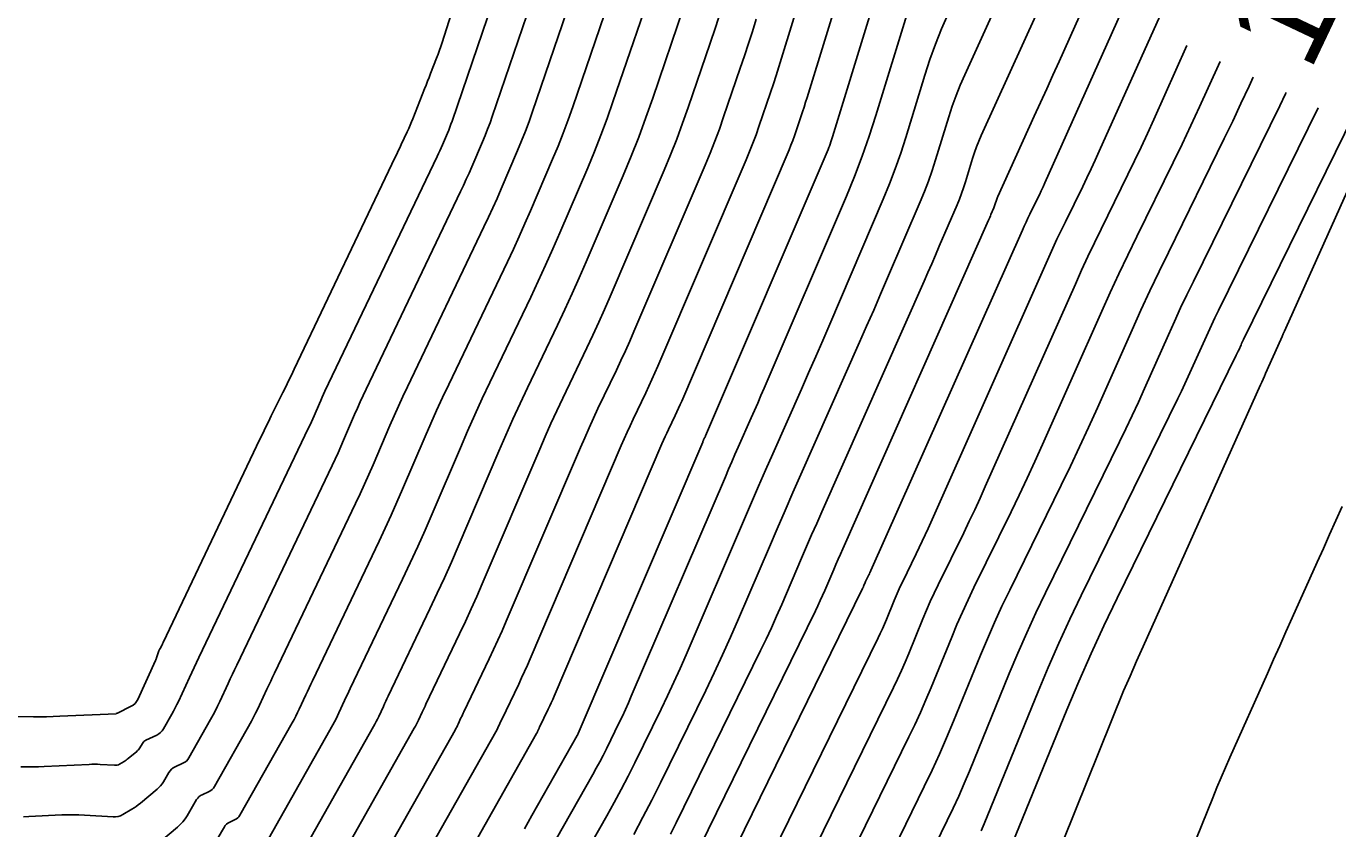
# Model space of a CAD drawing. Extents: x 658976 to 668721, y 639543 to 647196.
# Drawn here: x 661975.7 to 662055.6, y 642422.9 to 642471.8 of the extents above; entities that cross this region are included whole.
import ezdxf

# ---------------------------------------------------------------- set-up
doc = ezdxf.new("R2010")
doc.units = 0
for name, color, linetype in [('Ex_Contour Labels', 7, 'Continuous'), ('Ex_Major Contours', 7, 'Continuous'), ('Ex_Minor Contours', 7, 'Continuous')]:
    doc.layers.add(name, color=color, linetype=linetype)

msp = doc.modelspace()

# ---------------------------------------------------------------- linework, layer by layer
at = {"layer": 'Ex_Major Contours'}
for points in [[(662007.784, 642483.942), (662001.664, 642465.997), (662001.599, 642465.814), (662001.531, 642465.631), (662001.46, 642465.45), (662001.385, 642465.271), (662001.079, 642464.555), (662001.002, 642464.377), (662000.923, 642464.199), (662000.842, 642464.022), (662000.759, 642463.846), (661993.923, 642449.542), (661993.836, 642449.359), (661993.751, 642449.174), (661993.669, 642448.988), (661993.588, 642448.802), (661993.269, 642448.054), (661993.188, 642447.868), (661993.105, 642447.682), (661993.02, 642447.497), (661992.934, 642447.313), (661986.25, 642433.323), (661986.104, 642433.017), (661985.96, 642432.71), (661985.816, 642432.403), (661985.674, 642432.096), (661985.008, 642430.65), (661984.913, 642430.451), (661984.815, 642430.254), (661984.713, 642430.059), (661984.606, 642429.866), (661984.1, 642428.97), (661984.02, 642428.851), (661983.926, 642428.748), (661983.816, 642428.662), (661983.69, 642428.592), (661983.031, 642428.287), (661982.966, 642428.25), (661982.908, 642428.206), (661982.858, 642428.153), (661982.815, 642428.091), (661982.66, 642427.828), (661982.619, 642427.764), (661982.573, 642427.705), (661982.522, 642427.649), (661982.466, 642427.598), (661981.955, 642427.172), (661981.893, 642427.122), (661981.829, 642427.075), (661981.763, 642427.031), (661981.696, 642426.989), (661981.421, 642426.827), (661981.351, 642426.792), (661981.278, 642426.769), (661981.203, 642426.757), (661981.125, 642426.756), (661980.254, 642426.809), (661980.083, 642426.817), (661979.911, 642426.82), (661979.74, 642426.819), (661979.568, 642426.813), (661976.84, 642426.685), (661976.484, 642426.671), (661976.128, 642426.663), (661975.771, 642426.66), (661975.415, 642426.664)], [(662044.347, 642482.454), (662038.612, 642469.639), (662038.237, 642468.804), (662037.862, 642467.97), (662037.486, 642467.137), (662037.108, 642466.303), (662034.89, 642461.418), (662034.865, 642461.362), (662034.843, 642461.305), (662034.822, 642461.248), (662034.803, 642461.189), (662034.732, 642460.955), (662034.713, 642460.897), (662034.693, 642460.839), (662034.671, 642460.782), (662034.647, 642460.726), (662034.471, 642460.312), (662034.433, 642460.225), (662034.395, 642460.137), (662034.357, 642460.05), (662034.319, 642459.963), (662025.449, 642439.936), (662025.311, 642439.621), (662025.173, 642439.307), (662025.036, 642438.992), (662024.901, 642438.677), (662024.36, 642437.414), (662024.223, 642437.099), (662024.082, 642436.786), (662023.937, 642436.475), (662023.788, 642436.166), (662016.263, 642420.795)], [(662029.256, 642479.454), (662024.828, 642465.053), (662024.808, 642464.987), (662024.787, 642464.922), (662024.766, 642464.857), (662024.744, 642464.792), (662024.655, 642464.532), (662024.632, 642464.467), (662024.608, 642464.403), (662024.583, 642464.339), (662024.557, 642464.276), (662017.097, 642446.826), (662017.083, 642446.795), (662017.069, 642446.763), (662017.055, 642446.732), (662017.04, 642446.701), (662016.981, 642446.577), (662016.966, 642446.546), (662016.952, 642446.514), (662016.938, 642446.483), (662016.924, 642446.451), (662009.337, 642428.685), (662009.333, 642428.675), (662009.329, 642428.666), (662009.325, 642428.657), (662009.321, 642428.648), (662009.294, 642428.592), (662009.288, 642428.58), (662009.287, 642428.578), (662006.528, 642423.692), (662006.068, 642422.878)], [(662015.783, 642472.956), (662013.89, 642467.407), (662013.471, 642466.215), (662013.03, 642465.032), (662012.567, 642463.858), (662012.081, 642462.692), (662009.83, 642457.425), (662009.409, 642456.455), (662008.978, 642455.489), (662008.537, 642454.528), (662008.086, 642453.571), (662006.262, 642449.754), (662005.811, 642448.797), (662005.37, 642447.836), (662004.939, 642446.87), (662004.519, 642445.9), (662002.038, 642440.09), (662001.623, 642439.134), (662001.199, 642438.182), (662000.765, 642437.235), (662000.321, 642436.293), (661997.773, 642430.959), (661997.7, 642430.806), (661997.627, 642430.652), (661997.555, 642430.498), (661997.484, 642430.343), (661997.199, 642429.725), (661997.126, 642429.571), (661997.05, 642429.419), (661996.971, 642429.268), (661996.889, 642429.119), (661991.851, 642420.199)], [(662028.164, 642420.874), (662030.413, 642425.468), (662030.883, 642426.448), (662031.336, 642427.436), (662031.772, 642428.431), (662032.191, 642429.434), (662033.833, 642433.46), (662034.253, 642434.463), (662034.689, 642435.458), (662035.142, 642436.446), (662035.612, 642437.426), (662038.743, 642443.814), (662039.311, 642444.985), (662039.867, 642446.162), (662040.413, 642447.344), (662040.947, 642448.531), (662043.063, 642453.289), (662043.598, 642454.476), (662044.144, 642455.658), (662044.7, 642456.835), (662045.268, 642458.006), (662048.674, 642464.945), (662049.187, 642466.002), (662049.69, 642467.064), (662050.185, 642468.131), (662050.436, 642468.686)]]:
    msp.add_lwpolyline(points, dxfattribs=at)
at = {"layer": 'Ex_Minor Contours'}
for points in [[(661998.051, 642413.183), (662006.808, 642428.686), (662006.825, 642428.717), (662006.841, 642428.749), (662006.857, 642428.78), (662006.872, 642428.812), (662006.931, 642428.941), (662006.946, 642428.973), (662006.961, 642429.005), (662006.976, 642429.037), (662006.991, 642429.069), (662007.521, 642430.177), (662007.613, 642430.373), (662007.703, 642430.569), (662007.791, 642430.767), (662007.877, 642430.966), (662014.443, 642446.341), (662014.538, 642446.56), (662014.635, 642446.779), (662014.735, 642446.996), (662014.837, 642447.212), (662015.249, 642448.075), (662015.351, 642448.291), (662015.451, 642448.508), (662015.548, 642448.727), (662015.643, 642448.946), (662022.062, 642463.959), (662022.18, 642464.243), (662022.293, 642464.529), (662022.4, 642464.817), (662022.502, 642465.107), (662022.899, 642466.271), (662022.997, 642466.563), (662023.093, 642466.855), (662023.187, 642467.148), (662023.278, 642467.441), (662029.888, 642488.942)], [(662027.503, 642488.612), (662021.729, 642469.83), (662021.566, 642469.309), (662021.4, 642468.788), (662021.229, 642468.269), (662021.055, 642467.751), (662020.349, 642465.682), (662020.168, 642465.167), (662019.977, 642464.655), (662019.777, 642464.147), (662019.567, 642463.642), (662014.19, 642451.066), (662014.013, 642450.659), (662013.833, 642450.254), (662013.648, 642449.85), (662013.458, 642449.449), (662012.693, 642447.848), (662012.504, 642447.446), (662012.319, 642447.043), (662012.138, 642446.638), (662011.962, 642446.231), (662006.417, 642433.247), (662006.249, 642432.859), (662006.077, 642432.473), (662005.901, 642432.088), (662005.721, 642431.706), (662004.687, 642429.541), (662004.657, 642429.479), (662004.628, 642429.417), (662004.598, 642429.354), (662004.569, 642429.291), (662004.454, 642429.04), (662004.424, 642428.978), (662004.393, 642428.916), (662004.361, 642428.855), (662004.328, 642428.795), (661996.501, 642414.937)], [(662009.384, 642481.745), (662004.113, 642466.291), (662003.976, 642465.9), (662003.831, 642465.512), (662003.679, 642465.126), (662003.519, 642464.743), (662002.867, 642463.217), (662002.702, 642462.836), (662002.533, 642462.458), (662002.36, 642462.081), (662002.183, 642461.705), (661996.435, 642449.677), (661996.253, 642449.293), (661996.076, 642448.906), (661995.903, 642448.517), (661995.734, 642448.127), (661995.065, 642446.561), (661994.896, 642446.171), (661994.723, 642445.782), (661994.545, 642445.396), (661994.364, 642445.011), (661988.554, 642432.85), (661988.423, 642432.575), (661988.293, 642432.299), (661988.164, 642432.022), (661988.036, 642431.745), (661987.525, 642430.637), (661987.395, 642430.362), (661987.258, 642430.089), (661987.117, 642429.819), (661986.97, 642429.552), (661985.65, 642427.216), (661985.579, 642427.109), (661985.493, 642427.016), (661985.394, 642426.939), (661985.282, 642426.876), (661984.803, 642426.654), (661984.691, 642426.592), (661984.591, 642426.515), (661984.504, 642426.423), (661984.431, 642426.317), (661984.1, 642425.755), (661984.018, 642425.627), (661983.925, 642425.508), (661983.823, 642425.398), (661983.711, 642425.296), (661982.69, 642424.444), (661982.566, 642424.344), (661982.438, 642424.25), (661982.307, 642424.161), (661982.172, 642424.078), (661981.623, 642423.754), (661981.483, 642423.685), (661981.338, 642423.638), (661981.187, 642423.613), (661981.031, 642423.612), (661979.291, 642423.717), (661978.948, 642423.734), (661978.605, 642423.741), (661978.262, 642423.738), (661977.919, 642423.727), (661975.897, 642423.632), (661975.583, 642423.619)], [(662014.969, 642422.563), (662015.309, 642423.244), (662020.447, 642433.741), (662020.782, 642434.435), (662021.107, 642435.133), (662021.424, 642435.835), (662021.731, 642436.541), (662022.944, 642439.374), (662023.249, 642440.081), (662023.555, 642440.788), (662023.864, 642441.494), (662024.175, 642442.199), (662030.395, 642456.245), (662030.63, 642456.777), (662030.863, 642457.31), (662031.094, 642457.844), (662031.324, 642458.378), (662032.403, 642460.9), (662032.545, 642461.245), (662032.678, 642461.594), (662032.801, 642461.946), (662032.915, 642462.301), (662033.353, 642463.729), (662033.468, 642464.084), (662033.594, 642464.435), (662033.732, 642464.781), (662033.88, 642465.124), (662041.565, 642482.049)], [(662012.725, 642422.548), (662013.284, 642423.588), (662013.827, 642424.637), (662014.354, 642425.693), (662017.106, 642431.315), (662017.626, 642432.394), (662018.132, 642433.479), (662018.624, 642434.57), (662019.102, 642435.668), (662020.988, 642440.071), (662021.461, 642441.171), (662021.937, 642442.269), (662022.417, 642443.366), (662022.9, 642444.462), (662026.472, 642452.527), (662026.903, 642453.504), (662027.33, 642454.483), (662027.755, 642455.463), (662028.177, 642456.444), (662030.158, 642461.075), (662030.419, 642461.708), (662030.663, 642462.348), (662030.889, 642462.994), (662031.099, 642463.647), (662031.902, 642466.269), (662032.114, 642466.921), (662032.346, 642467.565), (662032.598, 642468.201), (662032.871, 642468.829), (662037.932, 642479.976)], [(662045.914, 642480.48), (662037.751, 642462.241), (662037.642, 642461.999), (662037.53, 642461.759), (662037.417, 642461.519), (662037.301, 642461.28), (662036.833, 642460.327), (662036.717, 642460.089), (662036.604, 642459.849), (662036.493, 642459.608), (662036.384, 642459.366), (662027.157, 642438.618), (662027.129, 642438.555), (662027.099, 642438.492), (662027.07, 642438.429), (662027.04, 642438.367), (662026.901, 642438.084), (662026.879, 642438.038), (662026.858, 642437.992), (662026.837, 642437.945), (662026.818, 642437.899), (662026.741, 642437.71), (662026.721, 642437.664), (662026.701, 642437.617), (662026.68, 642437.571), (662026.658, 642437.525), (662017.538, 642418.9)], [(662010.983, 642479.548), (662006.563, 642466.586), (662006.352, 642465.987), (662006.13, 642465.392), (662005.898, 642464.801), (662005.653, 642464.215), (662004.655, 642461.879), (662004.402, 642461.296), (662004.143, 642460.716), (662003.878, 642460.139), (662003.607, 642459.564), (661998.947, 642449.812), (661998.671, 642449.227), (661998.401, 642448.638), (661998.137, 642448.046), (661997.879, 642447.452), (661996.862, 642445.069), (661996.604, 642444.475), (661996.341, 642443.883), (661996.071, 642443.294), (661995.795, 642442.708), (661990.859, 642432.377), (661990.742, 642432.132), (661990.627, 642431.887), (661990.512, 642431.641), (661990.398, 642431.395), (661989.943, 642430.409), (661989.827, 642430.164), (661989.706, 642429.921), (661989.58, 642429.681), (661989.449, 642429.444), (661987.2, 642425.462), (661987.137, 642425.366), (661987.061, 642425.284), (661986.973, 642425.215), (661986.873, 642425.16), (661986.449, 642424.963), (661986.348, 642424.908), (661986.26, 642424.839), (661986.183, 642424.758), (661986.118, 642424.663), (661985.54, 642423.681), (661985.416, 642423.49), (661985.278, 642423.312), (661985.124, 642423.147), (661984.956, 642422.994), (661983.426, 642421.715)], [(662020.195, 642419.393), (662027.597, 642434.511), (662027.731, 642434.79), (662027.86, 642435.072), (662027.984, 642435.356), (662028.103, 642435.641), (662028.572, 642436.789), (662028.691, 642437.075), (662028.815, 642437.358), (662028.945, 642437.64), (662029.079, 642437.919), (662029.925, 642439.646), (662030.109, 642440.027), (662030.291, 642440.41), (662030.468, 642440.794), (662030.642, 642441.181), (662037.996, 642457.717), (662038.241, 642458.26), (662038.49, 642458.801), (662038.745, 642459.339), (662039.004, 642459.874), (662040.054, 642462.012), (662040.314, 642462.548), (662040.569, 642463.086), (662040.819, 642463.626), (662041.065, 642464.168), (662047.482, 642478.507)], [(662012.583, 642477.35), (662009.012, 642466.88), (662008.729, 642466.073), (662008.43, 642465.272), (662008.116, 642464.477), (662007.787, 642463.687), (662006.442, 642460.541), (662006.102, 642459.756), (662005.753, 642458.975), (662005.396, 642458.197), (662005.032, 642457.423), (662001.459, 642449.947), (662001.088, 642449.161), (662000.725, 642448.37), (662000.371, 642447.575), (662000.025, 642446.777), (661998.658, 642443.576), (661998.313, 642442.778), (661997.958, 642441.984), (661997.596, 642441.193), (661997.225, 642440.406), (661993.164, 642431.905), (661993.062, 642431.69), (661992.96, 642431.475), (661992.86, 642431.26), (661992.76, 642431.044), (661992.362, 642430.181), (661992.26, 642429.966), (661992.154, 642429.754), (661992.044, 642429.544), (661991.929, 642429.335), (661988.751, 642423.708), (661988.695, 642423.624), (661988.629, 642423.553), (661988.552, 642423.492), (661988.465, 642423.444), (661988.094, 642423.272), (661988.006, 642423.223), (661987.929, 642423.163), (661987.861, 642423.092), (661987.804, 642423.01), (661986.979, 642421.608)], [(662014.183, 642475.153), (662011.462, 642467.175), (662011.105, 642466.16), (662010.729, 642465.153), (662010.335, 642464.152), (662009.921, 642463.159), (662008.23, 642459.202), (662007.802, 642458.215), (662007.363, 642457.233), (662006.915, 642456.255), (662006.456, 642455.282), (662003.971, 642450.082), (662003.505, 642449.094), (662003.05, 642448.102), (662002.605, 642447.104), (662002.171, 642446.102), (662000.455, 642442.084), (662000.021, 642441.082), (661999.576, 642440.084), (661999.121, 642439.091), (661998.655, 642438.103), (661995.468, 642431.432), (661995.381, 642431.248), (661995.294, 642431.064), (661995.207, 642430.879), (661995.122, 642430.694), (661994.78, 642429.953), (661994.693, 642429.769), (661994.602, 642429.586), (661994.507, 642429.406), (661994.409, 642429.227), (661990.301, 642421.953)], [(662002.163, 642474.26), (662001.062, 642470.796), (662000.983, 642470.555), (662000.901, 642470.316), (662000.814, 642470.079), (662000.724, 642469.843), (662000.356, 642468.901), (662000.263, 642468.665), (662000.171, 642468.43), (662000.079, 642468.194), (661999.987, 642467.959), (661999.28, 642466.147), (661999.2, 642465.947), (661999.117, 642465.749), (661999.031, 642465.552), (661998.941, 642465.356), (661998.576, 642464.577), (661998.485, 642464.382), (661998.393, 642464.188), (661998.301, 642463.993), (661998.209, 642463.799), (661992.053, 642450.882), (661991.882, 642450.525), (661991.71, 642450.169), (661991.537, 642449.813), (661991.362, 642449.458), (661990.661, 642448.04), (661990.487, 642447.685), (661990.313, 642447.33), (661990.142, 642446.974), (661989.971, 642446.617), (661984.088, 642434.24), (661984.065, 642434.192), (661984.041, 642434.145), (661984.017, 642434.098), (661983.991, 642434.051), (661983.89, 642433.864), (661983.865, 642433.817), (661983.843, 642433.769), (661983.823, 642433.72), (661983.804, 642433.67), (661983.679, 642433.305), (661983.669, 642433.276), (661983.658, 642433.247), (661983.638, 642433.189), (661983.632, 642433.174), (661983.627, 642433.16), (661983.621, 642433.146), (661983.615, 642433.132), (661982.535, 642430.772), (661982.46, 642430.639), (661982.367, 642430.524), (661982.255, 642430.427), (661982.125, 642430.349), (661981.302, 642429.939), (661981.286, 642429.932), (661981.269, 642429.924), (661981.221, 642429.901), (661981.219, 642429.9), (661981.217, 642429.9), (661977.783, 642429.738), (661977.385, 642429.723), (661976.987, 642429.714), (661976.588, 642429.711), (661976.19, 642429.714), (661973.96, 642429.752)], [(662018.013, 642472.654), (662017.701, 642471.705), (662017.382, 642470.758), (662016.043, 642466.832), (662015.703, 642465.866), (662015.346, 642464.907), (662014.97, 642463.954), (662014.576, 642463.009), (662011.283, 642455.306), (662010.944, 642454.523), (662010.596, 642453.744), (662010.241, 642452.969), (662009.877, 642452.197), (662008.405, 642449.119), (662008.042, 642448.347), (662007.686, 642447.572), (662007.339, 642446.793), (662007, 642446.01), (662003.498, 642437.809), (662003.165, 642437.042), (662002.825, 642436.279), (662002.477, 642435.52), (662002.121, 642434.764), (662000.078, 642430.487), (662000.019, 642430.364), (661999.961, 642430.24), (661999.903, 642430.116), (661999.846, 642429.993), (661999.617, 642429.497), (661999.559, 642429.373), (661999.498, 642429.251), (661999.434, 642429.13), (661999.368, 642429.011), (661993.401, 642418.445)], [(662020.179, 642472.219), (662019.945, 642471.469), (662019.706, 642470.721), (662019.461, 642469.975), (662019.21, 642469.231), (662018.196, 642466.257), (662017.936, 642465.516), (662017.661, 642464.781), (662017.373, 642464.051), (662017.072, 642463.326), (662012.737, 642453.186), (662012.479, 642452.591), (662012.214, 642451.999), (662011.944, 642451.41), (662011.668, 642450.823), (662010.549, 642448.483), (662010.273, 642447.897), (662010.003, 642447.307), (662009.739, 642446.715), (662009.481, 642446.12), (662004.957, 642435.528), (662004.707, 642434.95), (662004.451, 642434.376), (662004.189, 642433.804), (662003.921, 642433.235), (662002.382, 642430.014), (662002.338, 642429.921), (662002.294, 642429.828), (662002.251, 642429.735), (662002.207, 642429.642), (662002.035, 642429.269), (662001.991, 642429.176), (662001.946, 642429.084), (662001.898, 642428.993), (662001.848, 642428.903), (661994.951, 642416.691)], [(662003.18, 642413.749), (662010.23, 642426.189), (662010.446, 642426.577), (662010.656, 642426.968), (662010.86, 642427.361), (662011.058, 642427.758), (662011.839, 642429.353), (662012.031, 642429.753), (662012.219, 642430.155), (662012.401, 642430.559), (662012.578, 642430.966), (662018.303, 642444.335), (662018.497, 642444.786), (662018.692, 642445.236), (662018.888, 642445.685), (662019.086, 642446.133), (662019.88, 642447.927), (662020.078, 642448.375), (662020.275, 642448.825), (662020.47, 642449.274), (662020.663, 642449.725), (662025.668, 642461.424), (662026.167, 642462.635), (662026.633, 642463.857), (662027.066, 642465.092), (662027.466, 642466.339), (662029.425, 642472.732)], [(662006.611, 642415.771), (662011.094, 642423.682), (662011.537, 642424.478), (662011.967, 642425.279), (662012.386, 642426.087), (662012.792, 642426.902), (662014.394, 642430.173), (662014.789, 642430.993), (662015.173, 642431.818), (662015.547, 642432.647), (662015.911, 642433.482), (662019.46, 642441.77), (662019.886, 642442.761), (662020.316, 642443.752), (662020.748, 642444.741), (662021.184, 642445.729), (662022.933, 642449.677), (662023.368, 642450.665), (662023.801, 642451.654), (662024.23, 642452.645), (662024.656, 642453.637), (662027.913, 642461.249), (662028.293, 642462.171), (662028.648, 642463.103), (662028.978, 642464.043), (662029.283, 642464.993), (662030.452, 642468.81), (662030.759, 642469.758), (662031.097, 642470.695), (662031.464, 642471.621), (662031.862, 642472.535)], [(662022.851, 642419.887), (662028.536, 642431.497), (662028.781, 642432.01), (662029.018, 642432.527), (662029.247, 642433.047), (662029.466, 642433.572), (662030.326, 642435.679), (662030.545, 642436.204), (662030.773, 642436.725), (662031.01, 642437.242), (662031.256, 642437.755), (662032.81, 642440.924), (662033.149, 642441.624), (662033.482, 642442.328), (662033.808, 642443.034), (662034.127, 642443.743), (662039.608, 642456.069), (662039.988, 642456.912), (662040.376, 642457.752), (662040.772, 642458.589), (662041.176, 642459.421), (662042.807, 642462.744), (662043.21, 642463.577), (662043.607, 642464.413), (662043.996, 642465.252), (662044.378, 642466.095), (662046.394, 642470.6)], [(662034.95, 642419.972), (662039.095, 642430.132), (662039.814, 642431.851), (662040.562, 642433.558), (662041.339, 642435.252), (662042.145, 642436.932), (662049.404, 642451.741), (662049.442, 642451.819), (662049.479, 642451.898), (662049.515, 642451.976), (662049.551, 642452.056), (662049.692, 642452.373), (662049.728, 642452.452), (662049.764, 642452.531), (662049.801, 642452.61), (662049.839, 642452.688), (662058.794, 642470.936)], [(662025.507, 642420.38), (662029.475, 642428.482), (662029.832, 642429.229), (662030.177, 642429.981), (662030.509, 642430.739), (662030.828, 642431.503), (662032.08, 642434.57), (662032.399, 642435.334), (662032.731, 642436.092), (662033.076, 642436.844), (662033.434, 642437.59), (662035.695, 642442.203), (662036.189, 642443.222), (662036.673, 642444.246), (662037.147, 642445.273), (662037.612, 642446.306), (662041.221, 642454.42), (662041.736, 642455.565), (662042.262, 642456.704), (662042.799, 642457.839), (662043.347, 642458.968), (662045.559, 642463.477), (662046.107, 642464.606), (662046.645, 642465.74), (662047.173, 642466.879), (662047.691, 642468.023), (662048.416, 642469.643)], [(662059.887, 642470.043), (662052.421, 642453.385), (662052.344, 642453.213), (662052.267, 642453.041), (662052.191, 642452.869), (662052.114, 642452.697), (662051.19, 642450.625), (662051.112, 642450.452), (662051.035, 642450.279), (662050.958, 642450.105), (662050.88, 642449.932), (662043.74, 642433.996), (662043.639, 642433.771), (662043.538, 642433.545), (662043.437, 642433.32), (662043.337, 642433.094), (662042.934, 642432.192), (662042.834, 642431.966), (662042.737, 642431.739), (662042.642, 642431.511), (662042.548, 642431.282), (662038.116, 642420.274)], [(662030.362, 642420.432), (662031.812, 642423.392), (662032.167, 642424.135), (662032.511, 642424.883), (662032.841, 642425.638), (662033.159, 642426.398), (662035.587, 642432.351), (662036.106, 642433.593), (662036.646, 642434.825), (662037.208, 642436.048), (662037.79, 642437.261), (662042.297, 642446.456), (662042.688, 642447.263), (662043.071, 642448.074), (662043.447, 642448.888), (662043.815, 642449.706), (662045.273, 642452.984), (662045.641, 642453.802), (662046.017, 642454.616), (662046.401, 642455.426), (662046.792, 642456.233), (662052.047, 642466.942), (662052.397, 642467.663), (662052.433, 642467.74)], [(662033.875, 642422.756), (662034.054, 642423.185), (662037.341, 642431.241), (662037.96, 642432.722), (662038.604, 642434.192), (662039.273, 642435.65), (662039.967, 642437.097), (662045.85, 642449.098), (662046.065, 642449.541), (662046.275, 642449.986), (662046.481, 642450.432), (662046.683, 642450.881), (662047.483, 642452.679), (662047.685, 642453.127), (662047.891, 642453.574), (662048.101, 642454.018), (662048.316, 642454.461), (662054.38, 642466.818)], [(662055.843, 642442.514), (662055.464, 642441.666), (662055.086, 642440.819), (662054.707, 642439.971), (662054.327, 642439.124), (662052.809, 642435.736), (662052.43, 642434.889), (662052.051, 642434.041), (662051.672, 642433.194), (662051.294, 642432.346), (662049.011, 642427.226), (662048.743, 642426.618), (662048.481, 642426.007), (662048.224, 642425.394), (662047.973, 642424.779), (662046.98, 642422.312)]]:
    msp.add_lwpolyline(points, dxfattribs=at)

# ---------------------------------------------------------------- texts
at = {"layer": 'Ex_Contour Labels'}
msp.add_text('1255', height=6, rotation=64.65462, dxfattribs=at).set_placement((662053.861, 642468.908))

doc.saveas('drawing.dxf')
